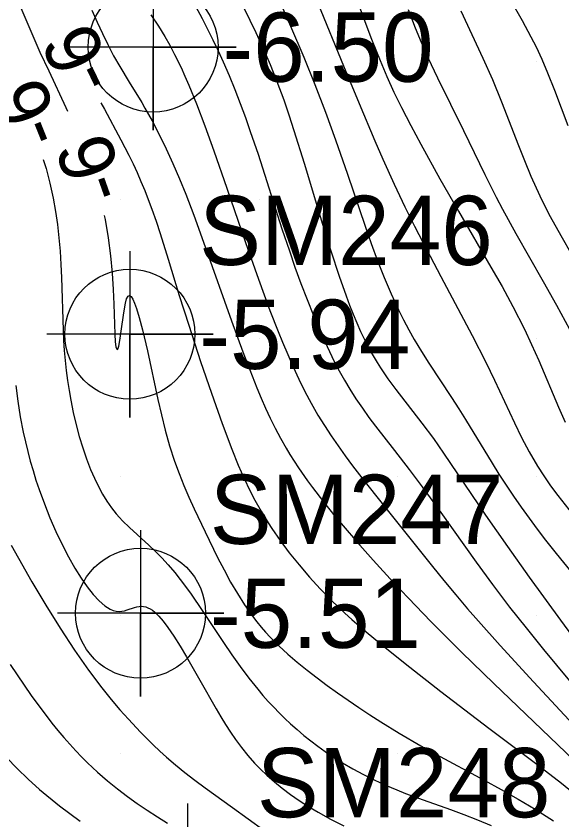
# Model space of a CAD drawing. Extents: x 2602990 to 2605851, y 618069 to 619180.
# Drawn here: x 2604136.23 to 2604155.92, y 618592.62 to 618621.63 of the extents above; entities that cross this region are included whole.
import ezdxf

# ---------------------------------------------------------------- set-up
doc = ezdxf.new("R2010")
doc.units = 0
for name, color, linetype in [('Default', 7, 'Continuous'), ('DTM Contours Major', 7, 'Continuous'), ('DTM Contours Major Text', 7, 'Continuous'), ('DTM Contours Minor', 7, 'Continuous'), ('DTM Contours Minor Text', 7, 'Continuous'), ('Exist DTM Breakline', 7, 'Continuous'), ('Exist DTM Regular Point Underwater CELL', 7, 'Continuous'), ('Exist DTM Regular Point Underwater Cogo Elevation', 7, 'Continuous'), ('Exist DTM Regular Point Underwater Cogo Number', 7, 'Continuous'), ('Exist DTM Scan Elevation Point', 7, 'Continuous')]:
    doc.layers.add(name, color=color, linetype=linetype)

# ---------------------------------------------------------------- blocks, each defined once
blk = doc.blocks.new('POINT_DISPLAY')
at = {"layer": 'Default'}
blk.add_line((0, 0), (0, 0), dxfattribs=at)

msp = doc.modelspace()

# ---------------------------------------------------------------- linework, layer by layer
at = {"layer": 'DTM Contours Major'}
for points in [[(2604136.29, 618622.183), (2604136.644, 618621.34), (2604137.087, 618620.338), (2604137.402, 618619.653), (2604138.015, 618618.339), (2604138.079, 618618.197)], [(2604152.277, 618621.829), (2604153.069, 618620.119), (2604153.409, 618619.345), (2604153.742, 618618.536), (2604154.348, 618616.967), (2604154.566, 618616.418), (2604154.799, 618615.862), (2604155.122, 618615.15), (2604155.342, 618614.702), (2604155.498, 618614.402), (2604155.877, 618613.71), (2604156.28, 618613.015)], [(2604139.409, 618614.433), (2604139.439, 618614.294), (2604139.551, 618613.633), (2604139.632, 618612.984), (2604139.688, 618612.359), (2604139.725, 618611.771), (2604139.747, 618611.233), (2604139.785, 618610.153), (2604139.804, 618609.873), (2604139.829, 618609.695), (2604139.844, 618609.642), (2604139.859, 618609.611), (2604139.875, 618609.602), (2604139.892, 618609.615), (2604139.909, 618609.65), (2604139.929, 618609.716), (2604139.969, 618609.919), (2604140.031, 618610.348), (2604140.096, 618610.84), (2604140.132, 618611.072), (2604140.171, 618611.273), (2604140.214, 618611.43), (2604140.264, 618611.525), (2604140.316, 618611.549), (2604140.373, 618611.51), (2604140.435, 618611.416), (2604140.501, 618611.271), (2604140.57, 618611.08), (2604140.671, 618610.751), (2604140.787, 618610.311), (2604140.963, 618609.554), (2604141.341, 618607.794), (2604141.468, 618607.246), (2604141.608, 618606.688), (2604141.766, 618606.128), (2604141.944, 618605.572), (2604142.105, 618605.13), (2604142.278, 618604.696), (2604142.462, 618604.268), (2604142.652, 618603.845), (2604143.046, 618603.013), (2604143.497, 618602.091), (2604143.728, 618601.643), (2604143.965, 618601.208), (2604144.21, 618600.787), (2604144.467, 618600.384), (2604144.611, 618600.175), (2604144.758, 618599.972), (2604144.91, 618599.774), (2604145.068, 618599.582), (2604145.23, 618599.394), (2604145.398, 618599.211), (2604145.706, 618598.9), (2604146.031, 618598.601), (2604146.37, 618598.31), (2604146.722, 618598.028), (2604147.083, 618597.751), (2604147.452, 618597.478), (2604147.826, 618597.209), (2604148.207, 618596.942), (2604148.594, 618596.678), (2604148.988, 618596.417), (2604149.389, 618596.158), (2604150.05, 618595.749), (2604150.829, 618595.294), (2604151.372, 618594.99), (2604153.118, 618594.051), (2604153.726, 618593.719), (2604154.339, 618593.373), (2604154.951, 618593.01), (2604155.617, 618592.592)]]:
    msp.add_lwpolyline(points, dxfattribs=at)
at = {"layer": 'DTM Contours Minor'}
for points in [[(2604147.938, 618623.826), (2604148.732, 618621.635), (2604149.046, 618620.805), (2604149.358, 618620.03), (2604149.604, 618619.454), (2604149.859, 618618.893), (2604150.126, 618618.339), (2604150.463, 618617.681), (2604150.824, 618617.01), (2604151.514, 618615.766), (2604152.183, 618614.593), (2604153.358, 618612.575), (2604153.757, 618611.869), (2604154.144, 618611.156), (2604154.563, 618610.334), (2604154.824, 618609.785), (2604155.082, 618609.207), (2604155.8, 618607.52), (2604156.04, 618606.981)], [(2604145.062, 618623.728), (2604146.129, 618621.273), (2604146.605, 618620.147), (2604147.002, 618619.165), (2604147.385, 618618.172), (2604147.751, 618617.172), (2604148.181, 618615.93), (2604148.821, 618614.051), (2604149.042, 618613.426), (2604149.271, 618612.806), (2604149.509, 618612.198), (2604149.758, 618611.606), (2604150.02, 618611.035), (2604150.203, 618610.666), (2604150.393, 618610.308), (2604150.591, 618609.959), (2604150.848, 618609.53), (2604151.115, 618609.109), (2604151.933, 618607.87), (2604152.202, 618607.456), (2604152.443, 618607.07), (2604153.397, 618605.495), (2604153.646, 618605.097), (2604153.903, 618604.702), (2604154.169, 618604.306), (2604154.445, 618603.909), (2604154.731, 618603.512), (2604155.026, 618603.114), (2604155.332, 618602.716), (2604155.709, 618602.238), (2604156.881, 618600.799)], [(2604153.688, 618622.865), (2604154.488, 618621.47), (2604154.803, 618620.89), (2604154.987, 618620.526), (2604155.196, 618620.076), (2604155.403, 618619.588), (2604155.65, 618618.959), (2604156.131, 618617.681)], [(2604142.537, 618622.296), (2604142.94, 618621.543), (2604143.137, 618621.16), (2604143.328, 618620.772), (2604143.515, 618620.38), (2604143.696, 618619.984), (2604143.912, 618619.485), (2604144.117, 618618.981), (2604144.313, 618618.475), (2604144.5, 618617.97), (2604144.677, 618617.468), (2604144.955, 618616.645), (2604145.818, 618613.954), (2604146.085, 618613.159), (2604146.288, 618612.576), (2604146.501, 618611.988), (2604146.723, 618611.403), (2604146.953, 618610.825), (2604147.191, 618610.262), (2604147.359, 618609.888), (2604147.53, 618609.524), (2604147.706, 618609.17), (2604147.886, 618608.826), (2604148.071, 618608.494), (2604148.262, 618608.173), (2604148.488, 618607.818), (2604148.72, 618607.477), (2604148.955, 618607.149), (2604149.192, 618606.833), (2604149.882, 618605.95), (2604150.408, 618605.273), (2604150.875, 618604.647), (2604151.549, 618603.712), (2604152.826, 618601.924), (2604153.413, 618601.122), (2604154.033, 618600.303), (2604154.626, 618599.548), (2604155.254, 618598.772), (2604156.187, 618597.644)], [(2604144.236, 618622.37), (2604144.877, 618621.048), (2604145.191, 618620.361), (2604145.391, 618619.893), (2604145.639, 618619.269), (2604145.881, 618618.608), (2604146.067, 618618.066), (2604146.251, 618617.5), (2604146.618, 618616.321), (2604147.281, 618614.122), (2604147.58, 618613.16), (2604147.878, 618612.248), (2604148.129, 618611.535), (2604148.256, 618611.196), (2604148.385, 618610.87), (2604148.517, 618610.557), (2604148.651, 618610.255), (2604148.841, 618609.864), (2604149.04, 618609.492), (2604149.25, 618609.136), (2604149.377, 618608.937), (2604149.643, 618608.547), (2604149.927, 618608.161), (2604150.867, 618606.943), (2604151.281, 618606.386), (2604151.649, 618605.862), (2604153.166, 618603.624), (2604153.95, 618602.493), (2604154.74, 618601.377), (2604155.863, 618599.83), (2604156.992, 618598.289)], [(2604147.116, 618622.101), (2604148.037, 618619.84), (2604148.6, 618618.477), (2604149.17, 618617.129), (2604149.454, 618616.476), (2604149.864, 618615.569), (2604150.251, 618614.755), (2604150.603, 618614.048), (2604150.911, 618613.448), (2604151.549, 618612.235), (2604152.677, 618610.109), (2604153.17, 618609.145), (2604153.484, 618608.499), (2604154.204, 618606.951), (2604154.461, 618606.429), (2604154.738, 618605.907), (2604155.041, 618605.388), (2604155.267, 618605.035), (2604155.508, 618604.684), (2604155.766, 618604.332), (2604156.299, 618603.66)], [(2604138.963, 618621.847), (2604139.15, 618621.416), (2604139.339, 618621.001), (2604139.533, 618620.604), (2604139.746, 618620.2), (2604139.965, 618619.813), (2604140.302, 618619.253), (2604140.759, 618618.51), (2604140.875, 618618.312), (2604141.131, 618617.851), (2604141.386, 618617.36), (2604141.637, 618616.845), (2604141.883, 618616.31), (2604142.122, 618615.76), (2604142.35, 618615.202), (2604142.641, 618614.446), (2604143.052, 618613.308), (2604144.003, 618610.629), (2604144.41, 618609.515), (2604144.658, 618608.861), (2604144.913, 618608.219), (2604145.068, 618607.848), (2604145.228, 618607.481), (2604145.397, 618607.117), (2604145.574, 618606.756), (2604145.763, 618606.398), (2604145.964, 618606.042), (2604146.106, 618605.805), (2604146.255, 618605.569), (2604146.41, 618605.333), (2604146.742, 618604.857), (2604146.919, 618604.617), (2604147.311, 618604.106), (2604147.731, 618603.586), (2604148.173, 618603.061), (2604148.633, 618602.532), (2604149.106, 618602.002), (2604149.848, 618601.191), (2604150.643, 618600.346), (2604151.19, 618599.781), (2604151.742, 618599.223), (2604152.309, 618598.663), (2604153.463, 618597.541), (2604156.927, 618594.225)], [(2604150.369, 618621.869), (2604150.623, 618621.206), (2604150.835, 618620.693), (2604151.082, 618620.136), (2604151.431, 618619.4), (2604152.368, 618617.508), (2604153.138, 618615.914), (2604153.547, 618615.098), (2604153.776, 618614.662), (2604154.253, 618613.789), (2604155.24, 618612.052), (2604155.725, 618611.195), (2604156.191, 618610.34)], [(2604141.086, 618621.68), (2604141.364, 618621.265), (2604141.592, 618620.897), (2604141.771, 618620.584), (2604141.947, 618620.253), (2604142.177, 618619.781), (2604142.318, 618619.468), (2604142.458, 618619.144), (2604142.733, 618618.465), (2604143.034, 618617.674), (2604143.36, 618616.775), (2604143.831, 618615.423), (2604144.503, 618613.458), (2604144.972, 618612.135), (2604145.386, 618611.011), (2604145.682, 618610.249), (2604145.838, 618609.864), (2604146.026, 618609.419), (2604146.222, 618608.973), (2604146.428, 618608.53), (2604146.645, 618608.09), (2604146.874, 618607.657), (2604147.117, 618607.231), (2604147.348, 618606.854), (2604147.59, 618606.483), (2604147.841, 618606.119), (2604148.1, 618605.758), (2604148.367, 618605.4), (2604148.865, 618604.752), (2604149.805, 618603.568), (2604151.246, 618601.77), (2604151.662, 618601.26), (2604152.086, 618600.748), (2604152.518, 618600.239), (2604152.905, 618599.794), (2604153.693, 618598.913), (2604154.892, 618597.608), (2604156.495, 618595.885)], [(2604139.287, 618618.504), (2604139.41, 618618.275), (2604140.01, 618617.17), (2604140.297, 618616.614), (2604140.448, 618616.304), (2604140.592, 618615.989), (2604140.732, 618615.67), (2604140.867, 618615.344), (2604140.997, 618615.011), (2604141.123, 618614.67), (2604141.275, 618614.234), (2604141.423, 618613.785), (2604141.712, 618612.858), (2604142.112, 618611.55), (2604142.453, 618610.474), (2604142.882, 618609.168), (2604143.274, 618608.021), (2604143.663, 618606.927), (2604144.007, 618606.003), (2604144.239, 618605.422), (2604144.449, 618604.942), (2604144.656, 618604.512), (2604144.835, 618604.167), (2604145.063, 618603.76), (2604145.315, 618603.348), (2604145.451, 618603.139), (2604145.752, 618602.705), (2604146.081, 618602.265), (2604146.433, 618601.824), (2604146.806, 618601.387), (2604147.197, 618600.96), (2604147.6, 618600.546), (2604147.843, 618600.309), (2604148.09, 618600.078), (2604148.341, 618599.852), (2604148.853, 618599.408), (2604149.54, 618598.84), (2604150.43, 618598.131), (2604151.549, 618597.26), (2604153.279, 618595.938), (2604155.013, 618594.63), (2604155.902, 618593.941), (2604156.49, 618593.469)], [(2604137.208, 618616.461), (2604137.308, 618616.129), (2604137.447, 618615.601), (2604137.565, 618615.066), (2604137.651, 618614.587), (2604137.72, 618614.107), (2604137.774, 618613.626), (2604137.815, 618613.147), (2604137.845, 618612.67), (2604137.866, 618612.197), (2604137.923, 618610.3), (2604137.941, 618609.928), (2604137.966, 618609.563), (2604137.997, 618609.2), (2604138.036, 618608.839), (2604138.082, 618608.48), (2604138.135, 618608.124), (2604138.197, 618607.77), (2604138.287, 618607.324), (2604138.39, 618606.886), (2604138.505, 618606.459), (2604138.63, 618606.045), (2604138.766, 618605.649), (2604138.911, 618605.274), (2604139.049, 618604.956), (2604139.194, 618604.657), (2604139.346, 618604.378), (2604139.503, 618604.121), (2604139.667, 618603.883), (2604139.837, 618603.667), (2604139.952, 618603.536), (2604140.07, 618603.411), (2604140.316, 618603.174), (2604141.017, 618602.537), (2604141.247, 618602.316), (2604141.48, 618602.08), (2604141.715, 618601.826), (2604141.949, 618601.553), (2604142.147, 618601.304), (2604142.343, 618601.041), (2604142.54, 618600.766), (2604142.936, 618600.183), (2604143.711, 618599.019), (2604144.008, 618598.584), (2604144.313, 618598.155), (2604144.624, 618597.737), (2604144.943, 618597.336), (2604145.132, 618597.112), (2604145.325, 618596.895), (2604145.519, 618596.685), (2604145.717, 618596.482), (2604145.917, 618596.285), (2604146.121, 618596.094), (2604146.362, 618595.88), (2604146.607, 618595.673), (2604146.857, 618595.473), (2604147.113, 618595.28), (2604147.375, 618595.093), (2604147.643, 618594.913), (2604148.004, 618594.685), (2604148.376, 618594.467), (2604148.758, 618594.26), (2604149.15, 618594.064), (2604149.551, 618593.878), (2604149.961, 618593.704), (2604150.272, 618593.58), (2604150.909, 618593.344), (2604151.894, 618592.994), (2604152.38, 618592.815), (2604152.872, 618592.625), (2604153.367, 618592.424)], [(2604136.211, 618608.298), (2604136.284, 618607.734), (2604136.374, 618607.175), (2604136.481, 618606.622), (2604136.56, 618606.269), (2604136.645, 618605.919), (2604136.738, 618605.572), (2604136.837, 618605.228), (2604136.944, 618604.887), (2604137.057, 618604.549), (2604137.246, 618604.029), (2604137.448, 618603.521), (2604137.662, 618603.03), (2604137.885, 618602.56), (2604138.113, 618602.118), (2604138.345, 618601.707), (2604138.569, 618601.349), (2604138.791, 618601.029), (2604139.01, 618600.753), (2604139.221, 618600.524), (2604139.424, 618600.347), (2604139.616, 618600.226), (2604139.73, 618600.18), (2604139.839, 618600.155), (2604139.944, 618600.147), (2604140.045, 618600.154), (2604140.142, 618600.172), (2604140.236, 618600.198), (2604140.494, 618600.287), (2604140.579, 618600.312), (2604140.664, 618600.328), (2604140.75, 618600.333), (2604140.826, 618600.327), (2604140.903, 618600.31), (2604140.982, 618600.281), (2604141.063, 618600.24), (2604141.145, 618600.186), (2604141.23, 618600.12), (2604141.304, 618600.052), (2604141.38, 618599.975), (2604141.538, 618599.791), (2604141.703, 618599.571), (2604141.918, 618599.254), (2604142.143, 618598.895), (2604142.376, 618598.503), (2604142.857, 618597.66), (2604143.439, 618596.634), (2604143.609, 618596.345), (2604143.782, 618596.063), (2604143.957, 618595.791), (2604144.137, 618595.528), (2604144.358, 618595.23), (2604144.588, 618594.945), (2604144.83, 618594.673), (2604145.047, 618594.449), (2604145.276, 618594.232), (2604145.544, 618593.996), (2604145.827, 618593.766), (2604146.127, 618593.541), (2604146.442, 618593.321), (2604146.773, 618593.107), (2604147.12, 618592.898), (2604147.574, 618592.646), (2604148.049, 618592.406)], [(2604136.052, 618602.535), (2604136.31, 618602.064), (2604136.794, 618601.217), (2604137.301, 618600.369), (2604137.821, 618599.54), (2604138.339, 618598.753), (2604138.844, 618598.027), (2604139.324, 618597.383), (2604139.656, 618596.97), (2604139.974, 618596.597), (2604140.283, 618596.252), (2604140.72, 618595.782), (2604140.943, 618595.555), (2604141.17, 618595.33), (2604141.406, 618595.108), (2604141.651, 618594.888), (2604141.976, 618594.611), (2604142.318, 618594.334), (2604142.675, 618594.057), (2604143.044, 618593.78), (2604144.031, 618593.063), (2604145.17, 618592.256)], [(2604136.007, 618598.227), (2604136.766, 618597.116), (2604137.52, 618596.116), (2604137.738, 618595.848), (2604137.953, 618595.593), (2604138.166, 618595.349), (2604138.378, 618595.117), (2604138.589, 618594.896), (2604138.8, 618594.685), (2604139.162, 618594.344), (2604139.523, 618594.029), (2604139.883, 618593.738), (2604140.242, 618593.467), (2604140.599, 618593.214), (2604140.956, 618592.973), (2604141.323, 618592.736), (2604141.689, 618592.509)], [(2604135.876, 618594.876), (2604136.263, 618594.475), (2604136.659, 618594.092), (2604137.066, 618593.724), (2604137.794, 618593.126), (2604138.543, 618592.574)]]:
    msp.add_lwpolyline(points, dxfattribs=at)
at = {"layer": 'Exist DTM Breakline'}
msp.add_spline([(2604056.195, 618608.101), (2604070.612, 618564.846), (2604060.948, 618498.617), (2604052.223, 618447.183), (2604051.568, 618445.166), (2604051.779, 618438.355), (2604056.316, 618420.051), (2604056.045, 618414.227), (2604060.112, 618404.174), (2604065.814, 618393.977), (2604079.591, 618374.932), (2604102.645, 618354.376), (2604129.573, 618330.438), (2604185.644, 618288.739), (2604229.181, 618260.22), (2604259.941, 618240.43), (2604275.412, 618231.212), (2604276.014, 618212.47)], degree=3, dxfattribs=at)
at = {"layer": 'Exist DTM Regular Point Underwater CELL'}
for points in [[(2604141.169, 618623.514), (2604141.169, 618617.514), (2604141.169, 618620.514), (2604144.169, 618620.514), (2604138.169, 618620.514)], [(2604140.331, 618613.15), (2604140.331, 618607.15), (2604140.331, 618610.15), (2604143.331, 618610.15), (2604137.331, 618610.15)], [(2604140.715, 618603.081), (2604140.715, 618597.081), (2604140.715, 618600.081), (2604143.715, 618600.081), (2604137.715, 618600.081)], [(2604142.413, 618593.216), (2604142.413, 618587.216), (2604142.413, 618590.216), (2604145.413, 618590.216), (2604139.413, 618590.216)]]:
    msp.add_lwpolyline(points, dxfattribs=at)
for centre in [(2604141.169, 618620.514), (2604140.331, 618610.15), (2604140.715, 618600.081)]:
    msp.add_circle(centre, 2.344, dxfattribs=at)

# ---------------------------------------------------------------- block references
at = {"layer": 'Exist DTM Scan Elevation Point', "xscale": 1.3123333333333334, "yscale": 1.3123333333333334}
for p in [(2604140, 618620), (2604145, 618620), (2604150, 618620), (2604155, 618620), (2604140, 618615), (2604145, 618615), (2604150, 618615), (2604155, 618615), (2604140, 618610), (2604145, 618610), (2604150, 618610), (2604155, 618610), (2604140, 618605), (2604145, 618605), (2604150, 618605), (2604155, 618605), (2604140, 618600), (2604145, 618600), (2604150, 618600), (2604155, 618600), (2604140, 618595), (2604145, 618595), (2604150, 618595), (2604155, 618595)]:
    msp.add_blockref('POINT_DISPLAY', p, dxfattribs=at)

# ---------------------------------------------------------------- texts
at = {"layer": 'DTM Contours Major Text'}
msp.add_text('-6', height=2, rotation=109.4575, dxfattribs=at).set_placement((2604140.285, 618615.297))
at = {"layer": 'DTM Contours Minor Text'}
for rotation, p in [(115.5663, (2604139.908, 618619.385)), (111.7509, (2604138.001, 618617.343))]:
    msp.add_text('-6', height=2, rotation=rotation, dxfattribs=at).set_placement(p)
at = {"layer": 'Exist DTM Regular Point Underwater Cogo Elevation'}
for s, p in [('-6.50', (2604143.669, 618619.264)), ('-5.94', (2604142.831, 618608.9)), ('-5.51', (2604143.215, 618598.831))]:
    msp.add_text(s, height=2.5, dxfattribs=at).set_placement(p)
at = {"layer": 'Exist DTM Regular Point Underwater Cogo Number'}
for s, p in [('SM246', (2604142.831, 618612.65)), ('SM247', (2604143.215, 618602.581)), ('SM248', (2604144.913, 618592.716))]:
    msp.add_text(s, height=2.5, dxfattribs=at).set_placement(p)

doc.saveas('drawing.dxf')
